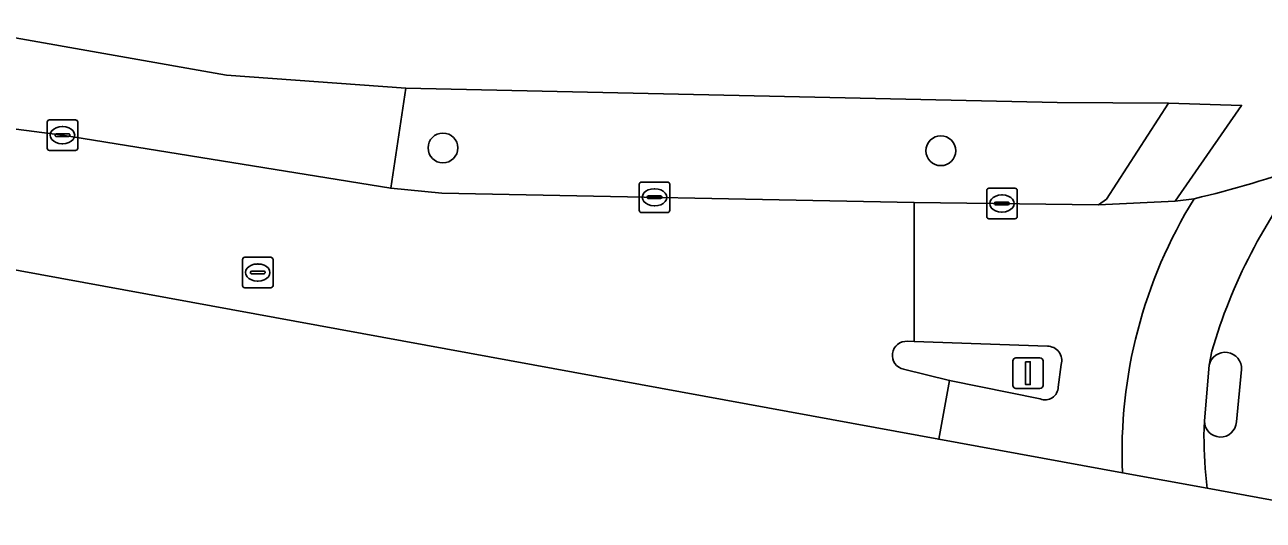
# Model space of a CAD drawing. Extents: x 161258 to 161838, y 380833 to 381727.
# Drawn here: x 161350.34 to 161390.99, y 380883.02 to 380899.27 of the extents above; entities that cross this region are included whole.
import ezdxf

# ---------------------------------------------------------------- set-up
doc = ezdxf.new("R2010")
doc.units = 0
for name, color, linetype in [('IMGEO_Berm_groen', 7, 'Continuous'), ('IMGEO_Boom', 7, 'Continuous'), ('IMGEO_Fietspad_gesloten', 7, 'Continuous'), ('IMGEO_Kolk', 7, 'Continuous'), ('IMGEO_Lichtmast', 7, 'Continuous'), ('IMGEO_Rijbaan_lokaal_gesloten', 7, 'Continuous'), ('IMGEO_Rijbaan_lokaal_open', 7, 'Continuous'), ('IMGEO_Rioolput', 7, 'Continuous'), ('IMGEO_Verkeerseiland_gesloten', 7, 'Continuous'), ('IMGEO_Voetpad_open', 7, 'Continuous')]:
    doc.layers.add(name, color=color, linetype=linetype)

msp = doc.modelspace()

# ---------------------------------------------------------------- linework, layer by layer
at = {"layer": 'IMGEO_Berm_groen'}
msp.add_lwpolyline([(161387.882, 380896.696), (161384.222, 380896.717), (161362.845, 380897.192), (161362.355, 380893.912), (161364.03, 380893.75), (161379.529, 380893.446), (161385.584, 380893.369), (161385.841, 380893.555)], close=True, dxfattribs=at)
at = {"layer": 'IMGEO_Boom'}
for centre in [(161364.067, 380895.231), (161380.407, 380895.14)]:
    msp.add_circle(centre, 0.489, dxfattribs=at)
at = {"layer": 'IMGEO_Fietspad_gesloten'}
msp.add_lwpolyline([(161301.697, 380906.872), (161314.337, 380904.828), (161321.243, 380903.698), (161349.653, 380898.903), (161356.959, 380897.619), (161362.845, 380897.192), (161384.222, 380896.717), (161387.882, 380896.696), (161390.277, 380896.628), (161388.096, 380893.481), (161388.724, 380893.566)], dxfattribs=at)
msp.add_arc((161381.742, 380923.686), 30.918, 283.0513, 290.291, dxfattribs=at)
at = {"layer": 'IMGEO_Kolk'}
for p, q in [((161351.153, 380896.151), (161352.005, 380896.151)), ((161351.078, 380895.225), (161351.078, 380896.077)), ((161351.566, 380895.931), (161351.591, 380895.931)), ((161352.079, 380896.077), (161352.079, 380895.225)), ((161351.337, 380895.645), (161351.337, 380895.657)), ((161351.775, 380895.608), (161351.377, 380895.608)), ((161351.38, 380895.694), (161351.778, 380895.694)), ((161351.589, 380895.371), (161351.564, 380895.371)), ((161351.821, 380895.657), (161351.821, 380895.645)), ((161352.005, 380895.151), (161351.153, 380895.151)), ((161370.585, 380894.113), (161371.437, 380894.113)), ((161370.51, 380893.187), (161370.51, 380894.039)), ((161370.998, 380893.893), (161371.023, 380893.893)), ((161371.511, 380894.039), (161371.511, 380893.187)), ((161381.913, 380892.983), (161381.913, 380893.835)), ((161381.988, 380893.909), (161382.84, 380893.909)), ((161382.914, 380893.835), (161382.914, 380892.983)), ((161370.769, 380893.607), (161370.769, 380893.619)), ((161371.207, 380893.57), (161370.809, 380893.57)), ((161370.812, 380893.656), (161371.21, 380893.656)), ((161371.021, 380893.333), (161370.996, 380893.333)), ((161371.253, 380893.619), (161371.253, 380893.607)), ((161382.172, 380893.403), (161382.172, 380893.415)), ((161382.61, 380893.366), (161382.212, 380893.366)), ((161382.215, 380893.452), (161382.613, 380893.452)), ((161382.401, 380893.689), (161382.426, 380893.689)), ((161382.656, 380893.415), (161382.656, 380893.403)), ((161371.437, 380893.113), (161370.585, 380893.113)), ((161382.84, 380892.909), (161381.988, 380892.909)), ((161382.424, 380893.129), (161382.399, 380893.129))]:
    msp.add_line(p, q, dxfattribs=at)
for points in [[(161351.153, 380896.151), (161352.005, 380896.151)], [(161351.078, 380895.225), (161351.078, 380896.077)], [(161352.079, 380896.077), (161352.079, 380895.225)], [(161352.005, 380895.151), (161351.153, 380895.151)], [(161370.585, 380894.113), (161371.437, 380894.113)], [(161370.51, 380893.187), (161370.51, 380894.039)], [(161371.511, 380894.039), (161371.511, 380893.187)], [(161381.913, 380892.983), (161381.913, 380893.835)], [(161381.988, 380893.909), (161382.84, 380893.909)], [(161382.914, 380893.835), (161382.914, 380892.983)], [(161371.437, 380893.113), (161370.585, 380893.113)], [(161382.84, 380892.909), (161381.988, 380892.909)]]:
    msp.add_lwpolyline(points, dxfattribs=at)
for centre, radius, start, end in [((161351.155, 380896.075), 0.0765, 91.552, 178.448), ((161351.155, 380896.075), 0.0765, 91.552, 178.448), ((161352.003, 380896.075), 0.0765, 1.552, 88.448), ((161352.003, 380896.075), 0.0765, 1.552, 88.448), ((161351.377, 380895.654), 0.0403, 85.8775, 175.7526), ((161351.374, 380895.644), 0.0366, 178.938, 274.7102), ((161351.778, 380895.651), 0.043, 264.8664, 352.4533), ((161351.782, 380895.656), 0.0386, 1.7309, 96.639), ((161351.155, 380895.227), 0.0765, 181.552, 268.448), ((161351.155, 380895.227), 0.0765, 181.552, 268.448), ((161352.003, 380895.227), 0.0765, 271.552, 358.448), ((161352.003, 380895.227), 0.0765, 271.552, 358.448), ((161370.587, 380894.037), 0.0765, 91.552, 178.448), ((161370.587, 380894.037), 0.0765, 91.552, 178.448), ((161371.435, 380894.037), 0.0765, 1.552, 88.448), ((161371.435, 380894.037), 0.0765, 1.552, 88.448), ((161381.99, 380893.833), 0.0765, 91.552, 178.448), ((161381.99, 380893.833), 0.0765, 91.552, 178.448), ((161382.838, 380893.833), 0.0765, 1.552, 88.448), ((161382.838, 380893.833), 0.0765, 1.552, 88.448), ((161370.809, 380893.616), 0.0403, 85.8775, 175.7526), ((161370.806, 380893.606), 0.0366, 178.938, 274.7102), ((161371.21, 380893.613), 0.043, 264.8664, 352.4533), ((161371.214, 380893.618), 0.0386, 1.7309, 96.639), ((161382.212, 380893.412), 0.0403, 85.8775, 175.7526), ((161382.209, 380893.402), 0.0366, 178.938, 274.7102), ((161382.613, 380893.409), 0.043, 264.8664, 352.4533), ((161382.617, 380893.414), 0.0386, 1.7309, 96.639), ((161370.587, 380893.189), 0.0765, 181.552, 268.448), ((161370.587, 380893.189), 0.0765, 181.552, 268.448), ((161371.435, 380893.189), 0.0765, 271.552, 358.448), ((161371.435, 380893.189), 0.0765, 271.552, 358.448), ((161381.99, 380892.985), 0.0765, 181.552, 268.448), ((161381.99, 380892.985), 0.0765, 181.552, 268.448), ((161382.838, 380892.985), 0.0765, 271.552, 358.448), ((161382.838, 380892.985), 0.0765, 271.552, 358.448)]:
    msp.add_arc(centre, radius, start, end, dxfattribs=at)
for centre, major_axis, ratio, start_param, end_param in [((161351.565, 380895.651), (-0.387, 0.002), 0.722429, 4.712389, 7.853982), ((161351.59, 380895.651), (-0.39, 0.002), 0.717154, 1.570796, 4.712389), ((161370.997, 380893.613), (-0.387, 0.002), 0.722429, 4.712389, 7.853982), ((161371.022, 380893.613), (-0.39, 0.002), 0.717154, 1.570796, 4.712389), ((161382.4, 380893.409), (-0.387, 0.002), 0.722429, 4.712389, 7.853982), ((161382.425, 380893.409), (-0.39, 0.002), 0.717154, 1.570796, 4.712389)]:
    msp.add_ellipse(centre, major_axis=major_axis, ratio=ratio, start_param=start_param, end_param=end_param, dxfattribs=at)
at = {"layer": 'IMGEO_Lichtmast'}
for p, q in [((161382.772, 380887.446), (161382.772, 380888.246)), ((161382.772, 380888.246), (161382.772, 380887.446)), ((161382.872, 380888.346), (161383.662, 380888.346)), ((161383.662, 380888.346), (161382.872, 380888.346)), ((161383.762, 380888.246), (161383.762, 380887.446)), ((161383.762, 380887.446), (161383.762, 380888.246)), ((161383.662, 380887.346), (161382.872, 380887.346)), ((161382.872, 380887.346), (161383.662, 380887.346))]:
    msp.add_line(p, q, dxfattribs=at)
msp.add_lwpolyline([(161383.192, 380888.221), (161383.342, 380888.221), (161383.342, 380887.471), (161383.192, 380887.471), (161383.192, 380888.221)], dxfattribs=at)
for centre, start, end in [((161382.872, 380888.246), 90, 180), ((161382.872, 380888.246), 90, 180), ((161383.662, 380888.246), 0, 90), ((161383.662, 380888.246), 360, 90), ((161382.872, 380887.446), 180, 270), ((161382.872, 380887.446), 180, 270), ((161383.662, 380887.446), 270, 0), ((161383.662, 380887.446), 270, 0)]:
    msp.add_arc(centre, 0.1, start, end, dxfattribs=at)
at = {"layer": 'IMGEO_Rijbaan_lokaal_gesloten'}
for points in [[(161283.251, 380907.5), (161278.195, 380908.628), (161272.011, 380909.798), (161270.091, 380910.161), (161269.271, 380905.376), (161329.046, 380895.067), (161380.338, 380885.681)], [(161379.317, 380888.892), (161379.528, 380888.885), (161379.529, 380893.446), (161364.03, 380893.75), (161362.355, 380893.912), (161351.579, 380895.651), (161349.121, 380895.969), (161320.775, 380900.825), (161313.872, 380901.999), (161289.433, 380906.135)], [(161388.724, 380893.566), (161388.096, 380893.481), (161385.584, 380893.369), (161379.529, 380893.446), (161379.528, 380888.885), (161383.904, 380888.733)], [(161389.041, 380885.803), (161389.06, 380886.281), (161389.212, 380888.107), (161389.302, 380888.57)], [(161389.302, 380888.57), (161389.212, 380888.107)], [(161384.357, 380888.13), (161384.261, 380887.392)], [(161380.338, 380885.681), (161380.693, 380887.611), (161379.188, 380887.974)], [(161383.669, 380887), (161380.693, 380887.611), (161380.338, 380885.681), (161386.371, 380884.577)], [(161390.281, 380887.961), (161390.112, 380886.247)], [(161389.06, 380886.281), (161389.041, 380885.803)], [(161386.371, 380884.577), (161389.144, 380884.07)], [(161389.144, 380884.07), (161394.854, 380883.025)]]:
    msp.add_lwpolyline(points, dxfattribs=at)
for centre, radius, start, end in [((161381.742, 380923.686), 30.918, 283.0513, 290.291), ((161406.575, 380883.515), 17.997, 141.6332, 163.6885), ((161406.575, 380883.515), 17.997, 141.6332, 163.6885), ((161402.137, 380885.252), 15.781, 148.2091, 182.4532), ((161402.137, 380885.252), 15.781, 148.2091, 182.4532), ((161379.281, 380888.429), 0.464, 85.532, 258.47), ((161383.901, 380888.259), 0.474, 344.1384, 89.6926), ((161389.741, 380887.992), 0.541, 356.7324, 167.7133), ((161383.827, 380887.405), 0.435, 248.7459, 358.2761), ((161389.586, 380886.277), 0.526, 179.581, 356.7167), ((161409.35, 380886.14), 20.312, 180.952, 185.8507), ((161409.35, 380886.14), 20.312, 180.952, 185.8507), ((161408.96, 380886.119), 19.922, 185.9023, 185.9035), ((161408.96, 380886.119), 19.922, 185.9023, 185.9035)]:
    msp.add_arc(centre, radius, start, end, dxfattribs=at)
at = {"layer": 'IMGEO_Rijbaan_lokaal_open'}
msp.add_lwpolyline([(161349.653, 380898.903), (161349.121, 380895.969), (161351.579, 380895.651), (161362.355, 380893.912), (161362.845, 380897.192), (161356.959, 380897.619)], close=True, dxfattribs=at)
at = {"layer": 'IMGEO_Rioolput'}
for p, q in [((161357.488, 380890.72), (161357.488, 380891.572)), ((161357.563, 380891.646), (161358.415, 380891.646)), ((161357.976, 380891.426), (161358.001, 380891.426)), ((161358.489, 380891.572), (161358.489, 380890.72)), ((161357.747, 380891.14), (161357.747, 380891.152)), ((161358.185, 380891.103), (161357.787, 380891.103)), ((161357.79, 380891.189), (161358.188, 380891.189)), ((161357.999, 380890.866), (161357.974, 380890.866)), ((161358.231, 380891.152), (161358.231, 380891.14)), ((161358.415, 380890.646), (161357.563, 380890.646))]:
    msp.add_line(p, q, dxfattribs=at)
for points in [[(161357.488, 380890.72), (161357.488, 380891.572)], [(161357.563, 380891.646), (161358.415, 380891.646)], [(161358.489, 380891.572), (161358.489, 380890.72)], [(161358.415, 380890.646), (161357.563, 380890.646)]]:
    msp.add_lwpolyline(points, dxfattribs=at)
for centre, radius, start, end in [((161357.565, 380891.57), 0.0765, 91.552, 178.448), ((161357.565, 380891.57), 0.0765, 91.552, 178.448), ((161358.413, 380891.57), 0.0765, 1.552, 88.448), ((161358.413, 380891.57), 0.0765, 1.552, 88.448), ((161357.787, 380891.149), 0.0403, 85.8775, 175.7526), ((161357.784, 380891.139), 0.0366, 178.938, 274.7102), ((161358.188, 380891.146), 0.043, 264.8664, 352.4533), ((161358.192, 380891.151), 0.0386, 1.7309, 96.639), ((161357.565, 380890.722), 0.0765, 181.552, 268.448), ((161357.565, 380890.722), 0.0765, 181.552, 268.448), ((161358.413, 380890.722), 0.0765, 271.552, 358.448), ((161358.413, 380890.722), 0.0765, 271.552, 358.448)]:
    msp.add_arc(centre, radius, start, end, dxfattribs=at)
for centre, major_axis, ratio, start_param, end_param in [((161357.975, 380891.146), (-0.387, 0.002), 0.722429, 4.712389, 7.853982), ((161358, 380891.146), (-0.39, 0.002), 0.717154, 1.570796, 4.712389)]:
    msp.add_ellipse(centre, major_axis=major_axis, ratio=ratio, start_param=start_param, end_param=end_param, dxfattribs=at)
at = {"layer": 'IMGEO_Verkeerseiland_gesloten'}
for points in [[(161383.904, 380888.733), (161379.528, 380888.885), (161379.317, 380888.892)], [(161384.261, 380887.392), (161384.357, 380888.13)], [(161389.212, 380888.107), (161389.06, 380886.281)], [(161379.188, 380887.974), (161380.693, 380887.611), (161383.669, 380887)], [(161390.112, 380886.247), (161390.281, 380887.961)]]:
    msp.add_lwpolyline(points, dxfattribs=at)
for centre, radius, start, end in [((161379.281, 380888.429), 0.464, 85.532, 258.47), ((161383.901, 380888.259), 0.474, 344.1384, 89.6926), ((161389.741, 380887.992), 0.541, 356.7324, 167.7133), ((161383.827, 380887.405), 0.435, 248.7459, 358.2761), ((161389.586, 380886.277), 0.526, 179.581, 356.7167)]:
    msp.add_arc(centre, radius, start, end, dxfattribs=at)
at = {"layer": 'IMGEO_Voetpad_open'}
msp.add_lwpolyline([(161388.096, 380893.481), (161390.277, 380896.628), (161387.882, 380896.696), (161385.841, 380893.555), (161385.584, 380893.369)], close=True, dxfattribs=at)

doc.saveas('drawing.dxf')
